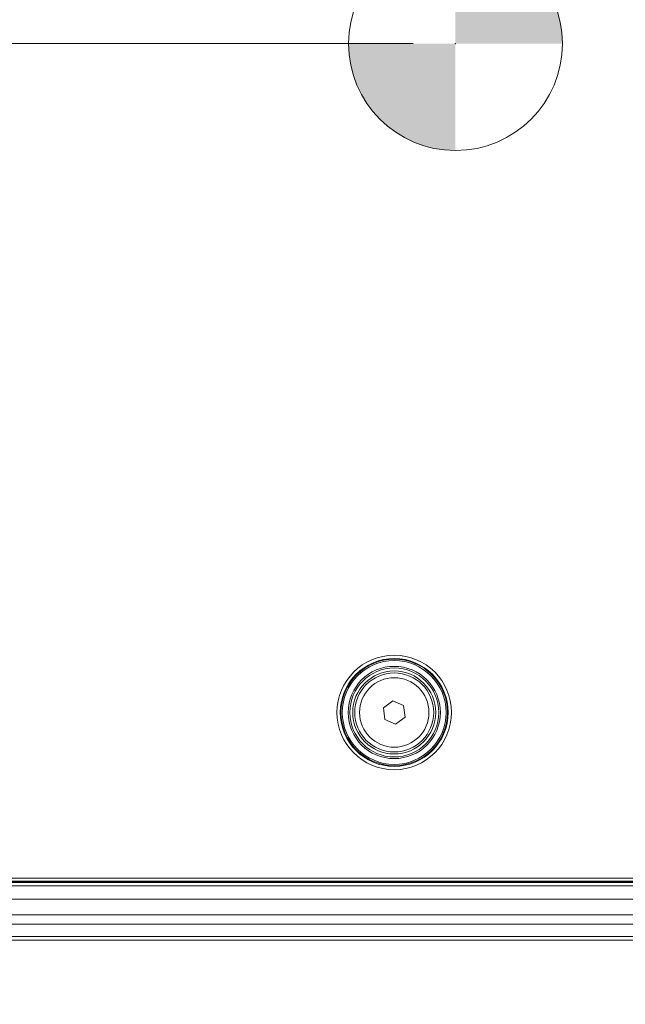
# Model space of a CAD drawing. Header units: millimetres. Extents: x 0 to 1118, y 0 to 864.
# Tile 290 of 390: x 886 to 909, y 381 to 418. Entities that reach past the tile are written whole.
import ezdxf

# ---------------------------------------------------------------- set-up
doc = ezdxf.new("R2010")
doc.units = ezdxf.units.MM
doc.header["$PDSIZE"] = -1
doc.styles.add('SLDTEXTSTYLE0', font='TXT', dxfattribs={"width": 0.605})
doc.dimstyles.new('SLDDIMSTYLE0', dxfattribs={"dimtxt": 3.175, "dimasz": 3.302, "dimexe": 0, "dimexo": 0.0625, "dimgap": 0.79375, "dimtad": 0, "dimtih": 1, "dimtoh": 1, "dimdec": 1, "dimlfac": 4, "dimrnd": 1e-09, "dimzin": 12, "dimdsep": 46, "dimtxsty": 'SLDTEXTSTYLE0', "dimsah": 1, "dimcen": 0.09, "dimadec": 0, "dimazin": 3, "dimtfac": 1, "dimtofl": 0, "dimtmove": 0, "dimatfit": 3, "dimfxl": 1, "dimfrac": 2, "dimtolj": 1, "dimtzin": 12, "dimarcsym": 0})
doc.dimstyles.new('SLDDIMSTYLE5', dxfattribs={"dimtxt": 3.175, "dimasz": 3.302, "dimexe": 0, "dimexo": 0.0625, "dimgap": 0.79375, "dimtad": 0, "dimtih": 1, "dimtoh": 1, "dimlfac": 4, "dimrnd": 1e-09, "dimzin": 4, "dimdsep": 46, "dimtxsty": 'SLDTEXTSTYLE0', "dimsah": 1, "dimcen": 0.09, "dimadec": 0, "dimazin": 1, "dimtfac": 1, "dimtofl": 0, "dimtmove": 0, "dimatfit": 3, "dimfxl": 1, "dimfrac": 2, "dimtolj": 1, "dimtzin": 12, "dimarcsym": 0})

# ---------------------------------------------------------------- blocks, each defined once
blk = doc.blocks.new('_D_17')
at = {"color": 7, "linetype": 'Continuous', "lineweight": 0}
for p, q in [((900.769, 417.364), (739.354, 417.364)), ((740.954, 417.364), (740.954, 402.787)), ((740.954, 383.339), (740.954, 397.915)), ((785.651, 383.339), (739.354, 383.339))]:
    blk.add_line(p, q, dxfattribs=at)
for points in [[(740.954, 417.364), (740.446, 414.062), (741.462, 414.062)], [(740.954, 383.339), (741.462, 386.641), (740.446, 386.641)]]:
    blk.add_solid(points, dxfattribs=at)
at = {"color": 7, "linetype": 'Continuous', "lineweight": 0, "insert": (735.497, 402.008), "char_height": 3.175, "attachment_point": 1, "style": 'SLDTEXTSTYLE0'}
blk.add_mtext('136.1', dxfattribs=at)
blk = doc.blocks.new('_D_19')
at = {"color": 7, "linetype": 'Continuous', "lineweight": 0}
for p, q in [((1014.794, 382.696), (1014.794, 344.453)), ((793.669, 358.501), (793.669, 344.453)), ((793.669, 346.053), (897.562, 346.053)), ((1014.794, 346.053), (910.902, 346.053))]:
    blk.add_line(p, q, dxfattribs=at)
for points in [[(793.669, 346.053), (796.971, 345.545), (796.971, 346.561)], [(1014.794, 346.053), (1011.492, 346.561), (1011.492, 345.545)]]:
    blk.add_solid(points, dxfattribs=at)
at = {"color": 7, "linetype": 'Continuous', "lineweight": 0, "insert": (897.562, 347.709), "char_height": 3.175, "attachment_point": 1, "style": 'SLDTEXTSTYLE0'}
blk.add_mtext('884.50', dxfattribs=at)
blk = doc.blocks.new('SW_DOWELSYMBOL_0')
at = {"linetype": 'Continuous', "lineweight": 0}
h = blk.add_hatch(color=0, dxfattribs=at)
edge = h.paths.add_edge_path(flags=0)
edge.add_arc((0, 0), 4.058, 0, 90)
edge.add_line((0, 4.058), (0, 0))
edge.add_line((0, 0), (4.058, 0))
h = blk.add_hatch(color=0, dxfattribs=at)
edge = h.paths.add_edge_path(flags=0)
edge.add_arc((0, 0), 4.058, 180, 270)
edge.add_line((0, -4.058), (0, 0))
edge.add_line((0, 0), (-4.058, 0))
at = {"color": 0, "linetype": 'Continuous', "lineweight": 0}
blk.add_circle((0, 0), 4.058, dxfattribs=at)

msp = doc.modelspace()

# ---------------------------------------------------------------- linework, layer by layer
at = {"color": 7, "linetype": 'Continuous', "lineweight": 15}
for p, q in [((899.6326, 392.1568), (899.9902, 392.4258)), ((899.9902, 392.4258), (900.4019, 392.2506)), ((899.6868, 391.7127), (899.6326, 392.1568)), ((900.4019, 392.2506), (900.4561, 391.8064)), ((900.0985, 391.5375), (899.6868, 391.7127)), ((900.4561, 391.8064), (900.0985, 391.5375)), ((1003.4144, 385.5565), (797.6743, 385.5565)), ((798.4569, 385.4011), (1002.6319, 385.4011)), ((798.4569, 383.3386), (1002.6319, 383.3386))]:
    msp.add_line(p, q, dxfattribs=at)
at = {"color": 9, "linetype": 'Continuous', "lineweight": 0}
for p, q in [((797.6815, 385.699), (1003.4072, 385.699)), ((1003.4072, 385.574), (797.6815, 385.574)), ((798.4569, 385.5261), (1002.6319, 385.5261)), ((798.4569, 384.9011), (1002.6319, 384.9011)), ((798.4569, 384.2957), (1002.6319, 384.2957)), ((798.4569, 383.9422), (1002.6319, 383.9422)), ((798.4569, 383.4851), (1002.6319, 383.4851))]:
    msp.add_line(p, q, dxfattribs=at)
at = {"color": 7, "linetype": 'Continuous', "lineweight": 0}
msp.add_circle((902.3694, 417.3636), 4.0584, dxfattribs=at)
at = {"color": 9, "linetype": 'Continuous', "lineweight": 0}
for radius in [2.1728, 2.0479, 2.021, 1.971, 1.3179]:
    msp.add_circle((900.0444, 391.9816), radius, dxfattribs=at)
at = {"color": 7, "linetype": 'Continuous', "lineweight": 15}
for radius in [1.75, 1.6875, 1.575, 1.5]:
    msp.add_circle((900.0444, 391.9816), radius, dxfattribs=at)
at = {"color": 7, "linetype": 'Continuous', "lineweight": 0}
msp.add_point((902.3694, 417.3636), dxfattribs=at)

# ---------------------------------------------------------------- block references
msp.add_blockref('SW_DOWELSYMBOL_0', (902.3694, 417.3636), dxfattribs=at)

# ---------------------------------------------------------------- dimensions: what is measured, and where the dimension line sits
dim = msp.add_linear_dim(base=(740.9545, 383.3386), p1=(902.3694, 417.3636), p2=(787.2514, 383.3386), angle=90, dimstyle='SLDDIMSTYLE0', dxfattribs=at)
dim.commit()
dim.dimension.update_dxf_attribs({"geometry": '_D_17', "text_midpoint": (740.9545, 400.3511), "dimtype": 160})
dim = msp.add_linear_dim(base=(1014.7944, 346.053), p1=(793.6694, 360.1008), p2=(1014.7944, 384.2958), dimstyle='SLDDIMSTYLE5', dxfattribs=at)
dim.commit()
dim.dimension.update_dxf_attribs({"geometry": '_D_19', "text_midpoint": (904.2319, 346.053), "dimtype": 160})

doc.saveas('drawing.dxf')
